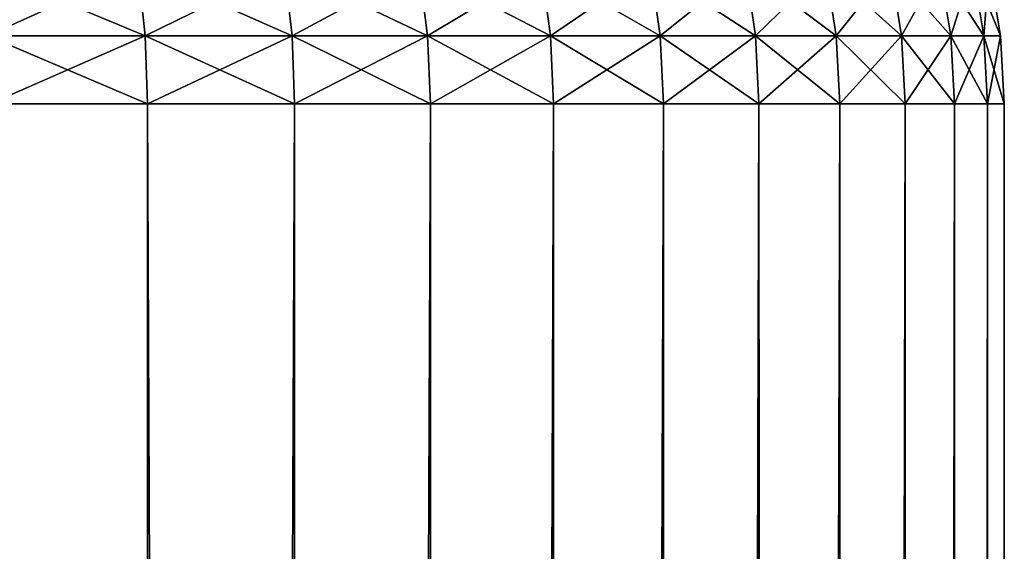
# Model space of a CAD drawing. Header units: metres. Extents: x -2 to 85, y -75 to 96.
# Tile 442 of 444: x 79.369 to 80.647, y 94.119 to 94.809. Entities that reach past the tile are written whole.
import ezdxf

# ---------------------------------------------------------------- set-up
doc = ezdxf.new("R2010")
doc.units = ezdxf.units.M
doc.layers.add('solid_20204500', color=7, linetype='CONTINUOUS')

msp = doc.modelspace()

# ---------------------------------------------------------------- linework, layer by layer
at = {"layer": 'solid_20204500'}
for points in [[(79.318817, 94.877052, -2.469093), (79.522194, 94.877052, -2.318672), (79.327171, 94.788498, -2.481461)], [(79.522194, 94.877052, 2.318672), (79.318817, 94.877052, 2.469093), (79.531578, 94.788498, 2.330287)], [(79.318817, 94.877052, 2.469093), (79.327171, 94.788498, 2.481461), (79.531578, 94.788498, 2.330287)], [(79.522194, 94.877052, -2.318672), (79.531578, 94.788498, -2.330287), (79.327171, 94.788498, -2.481461)], [(79.522194, 94.877052, -2.318672), (79.71209, 94.877052, -2.151546), (79.531578, 94.788498, -2.330287)], [(79.71209, 94.877052, 2.151546), (79.522194, 94.877052, 2.318672), (79.72242, 94.788498, 2.162323)], [(79.522194, 94.877052, 2.318672), (79.531578, 94.788498, 2.330287), (79.72242, 94.788498, 2.162323)], [(79.71209, 94.877052, -2.151546), (79.72242, 94.788498, -2.162323), (79.531578, 94.788498, -2.330287)], [(79.71209, 94.877052, -2.151546), (79.887123, 94.877052, -1.968917), (79.72242, 94.788498, -2.162323)], [(79.887123, 94.877052, 1.968917), (79.71209, 94.877052, 2.151546), (79.898331, 94.788498, 1.97878)], [(79.71209, 94.877052, 2.151546), (79.72242, 94.788498, 2.162323), (79.898331, 94.788498, 1.97878)], [(79.887123, 94.877052, -1.968917), (79.898331, 94.788498, -1.97878), (79.72242, 94.788498, -2.162323)], [(79.887123, 94.877052, -1.968917), (80.046043, 94.877052, -1.772103), (79.898331, 94.788498, -1.97878)], [(80.046043, 94.877052, 1.772103), (79.887123, 94.877052, 1.968917), (80.058044, 94.788498, 1.78098)], [(79.887123, 94.877052, 1.968917), (79.898331, 94.788498, 1.97878), (80.058044, 94.788498, 1.78098)], [(80.046043, 94.877052, -1.772103), (80.058044, 94.788498, -1.78098), (79.898331, 94.788498, -1.97878)], [(80.046043, 94.877052, -1.772103), (80.187691, 94.877052, -1.56252), (80.058044, 94.788498, -1.78098)], [(80.187691, 94.877052, 1.56252), (80.046043, 94.877052, 1.772103), (80.200409, 94.788498, 1.570347)], [(80.046043, 94.877052, 1.772103), (80.058044, 94.788498, 1.78098), (80.200409, 94.788498, 1.570347)], [(80.187691, 94.877052, -1.56252), (80.200409, 94.788498, -1.570347), (80.058044, 94.788498, -1.78098)], [(80.187691, 94.877052, -1.56252), (80.311066, 94.877052, -1.34168), (80.200409, 94.788498, -1.570347)], [(80.311066, 94.877052, 1.34168), (80.187691, 94.877052, 1.56252), (80.324394, 94.788498, 1.348401)], [(80.187691, 94.877052, 1.56252), (80.200409, 94.788498, 1.570347), (80.324394, 94.788498, 1.348401)], [(80.311066, 94.877052, -1.34168), (80.324394, 94.788498, -1.348401), (80.200409, 94.788498, -1.570347)], [(80.311066, 94.877052, -1.34168), (80.41526, 94.877052, -1.111172), (80.324394, 94.788498, -1.348401)], [(80.41526, 94.877052, 1.111173), (80.311066, 94.877052, 1.34168), (80.429108, 94.788498, 1.116739)], [(80.311066, 94.877052, 1.34168), (80.324394, 94.788498, 1.348401), (80.429108, 94.788498, 1.116739)], [(80.41526, 94.877052, -1.111172), (80.429108, 94.788498, -1.116739), (80.324394, 94.788498, -1.348401)], [(80.41526, 94.877052, -1.111172), (80.499535, 94.877052, -0.872659), (80.429108, 94.788498, -1.116739)], [(80.499535, 94.877052, 0.872659), (80.41526, 94.877052, 1.111173), (80.513802, 94.788498, 0.87703)], [(80.41526, 94.877052, 1.111173), (80.429108, 94.788498, 1.116739), (80.513802, 94.788498, 0.87703)], [(80.499535, 94.877052, -0.872659), (80.513802, 94.788498, -0.87703), (80.429108, 94.788498, -1.116739)], [(80.499535, 94.877052, -0.872659), (80.563271, 94.877052, -0.627858), (80.513802, 94.788498, -0.87703)], [(80.563271, 94.877052, 0.627858), (80.499535, 94.877052, 0.872659), (80.577866, 94.788498, 0.631003)], [(80.499535, 94.877052, 0.872659), (80.513802, 94.788498, 0.87703), (80.577866, 94.788498, 0.631003)], [(80.563271, 94.877052, -0.627858), (80.577866, 94.788498, -0.631003), (80.513802, 94.788498, -0.87703)], [(80.563271, 94.877052, -0.627858), (80.606026, 94.877052, -0.378534), (80.577866, 94.788498, -0.631003)], [(80.606026, 94.877052, 0.378534), (80.563271, 94.877052, 0.627858), (80.620834, 94.788498, 0.38043)], [(80.563271, 94.877052, 0.627858), (80.577866, 94.788498, 0.631003), (80.620834, 94.788498, 0.38043)], [(80.606026, 94.877052, -0.378534), (80.620834, 94.788498, -0.38043), (80.577866, 94.788498, -0.631003)], [(80.606026, 94.877052, -0.378534), (80.62748, 94.877052, -0.126482), (80.620834, 94.788498, -0.38043)], [(80.62748, 94.877052, 0.126482), (80.606026, 94.877052, 0.378534), (80.642387, 94.788498, 0.127115)], [(80.606026, 94.877052, 0.378534), (80.620834, 94.788498, 0.38043), (80.642387, 94.788498, 0.127115)], [(80.62748, 94.877052, -0.126482), (80.642387, 94.788498, -0.127115), (80.620834, 94.788498, -0.38043)], [(80.62748, 94.877052, -0.126482), (80.62748, 94.877052, 0.126482), (80.642387, 94.788498, -0.127115)], [(80.62748, 94.877052, 0.126482), (80.642387, 94.788498, 0.127115), (80.642387, 94.788498, -0.127115)], [(79.327171, 94.788498, 2.481461), (79.329926, 94.699997, 2.485529), (79.53466, 94.699997, 2.334107)], [(79.531578, 94.788498, 2.330287), (79.327171, 94.788498, 2.481461), (79.53466, 94.699997, 2.334107)], [(79.327171, 94.788498, -2.481461), (79.531578, 94.788498, -2.330287), (79.329926, 94.699997, -2.485529)], [(79.531578, 94.788498, -2.330287), (79.53466, 94.699997, -2.334107), (79.329926, 94.699997, -2.485529)], [(79.531578, 94.788498, 2.330287), (79.53466, 94.699997, 2.334107), (79.725815, 94.699997, 2.165868)], [(79.72242, 94.788498, 2.162323), (79.531578, 94.788498, 2.330287), (79.725815, 94.699997, 2.165868)], [(79.531578, 94.788498, -2.330287), (79.72242, 94.788498, -2.162323), (79.53466, 94.699997, -2.334107)], [(79.72242, 94.788498, -2.162323), (79.725815, 94.699997, -2.165868), (79.53466, 94.699997, -2.334107)], [(79.72242, 94.788498, 2.162323), (79.725815, 94.699997, 2.165868), (79.902016, 94.699997, 1.982024)], [(79.898331, 94.788498, 1.97878), (79.72242, 94.788498, 2.162323), (79.902016, 94.699997, 1.982024)], [(79.72242, 94.788498, -2.162323), (79.898331, 94.788498, -1.97878), (79.725815, 94.699997, -2.165868)], [(79.898331, 94.788498, -1.97878), (79.902016, 94.699997, -1.982024), (79.725815, 94.699997, -2.165868)], [(79.898331, 94.788498, 1.97878), (79.902016, 94.699997, 1.982024), (80.061989, 94.699997, 1.7839)], [(80.058044, 94.788498, 1.78098), (79.898331, 94.788498, 1.97878), (80.061989, 94.699997, 1.7839)], [(79.898331, 94.788498, -1.97878), (80.058044, 94.788498, -1.78098), (79.902016, 94.699997, -1.982024)], [(80.058044, 94.788498, -1.78098), (80.061989, 94.699997, -1.7839), (79.902016, 94.699997, -1.982024)], [(80.058044, 94.788498, 1.78098), (80.061989, 94.699997, 1.7839), (80.20459, 94.699997, 1.572922)], [(80.200409, 94.788498, 1.570347), (80.058044, 94.788498, 1.78098), (80.20459, 94.699997, 1.572922)], [(80.058044, 94.788498, -1.78098), (80.200409, 94.788498, -1.570347), (80.061989, 94.699997, -1.7839)], [(80.200409, 94.788498, -1.570347), (80.20459, 94.699997, -1.572922), (80.061989, 94.699997, -1.7839)], [(80.200409, 94.788498, 1.570347), (80.20459, 94.699997, 1.572922), (80.328781, 94.699997, 1.350611)], [(80.324394, 94.788498, 1.348401), (80.200409, 94.788498, 1.570347), (80.328781, 94.699997, 1.350611)], [(80.200409, 94.788498, -1.570347), (80.324394, 94.788498, -1.348401), (80.20459, 94.699997, -1.572922)], [(80.324394, 94.788498, -1.348401), (80.328781, 94.699997, -1.350611), (80.20459, 94.699997, -1.572922)], [(80.324394, 94.788498, 1.348401), (80.328781, 94.699997, 1.350611), (80.43367, 94.699997, 1.118569)], [(80.429108, 94.788498, 1.116739), (80.324394, 94.788498, 1.348401), (80.43367, 94.699997, 1.118569)], [(80.324394, 94.788498, -1.348401), (80.429108, 94.788498, -1.116739), (80.328781, 94.699997, -1.350611)], [(80.429108, 94.788498, -1.116739), (80.43367, 94.699997, -1.118569), (80.328781, 94.699997, -1.350611)], [(80.429108, 94.788498, 1.116739), (80.43367, 94.699997, 1.118569), (80.518501, 94.699997, 0.878468)], [(80.513802, 94.788498, 0.87703), (80.429108, 94.788498, 1.116739), (80.518501, 94.699997, 0.878468)], [(80.429108, 94.788498, -1.116739), (80.513802, 94.788498, -0.87703), (80.43367, 94.699997, -1.118569)], [(80.513802, 94.788498, -0.87703), (80.518501, 94.699997, -0.878468), (80.43367, 94.699997, -1.118569)], [(80.513802, 94.788498, 0.87703), (80.518501, 94.699997, 0.878468), (80.582664, 94.699997, 0.632038)], [(80.577866, 94.788498, 0.631003), (80.513802, 94.788498, 0.87703), (80.582664, 94.699997, 0.632038)], [(80.513802, 94.788498, -0.87703), (80.577866, 94.788498, -0.631003), (80.518501, 94.699997, -0.878468)], [(80.577866, 94.788498, -0.631003), (80.582664, 94.699997, -0.632038), (80.518501, 94.699997, -0.878468)], [(80.577866, 94.788498, 0.631003), (80.582664, 94.699997, 0.632038), (80.625702, 94.699997, 0.381053)], [(80.620834, 94.788498, 0.38043), (80.577866, 94.788498, 0.631003), (80.625702, 94.699997, 0.381053)], [(80.577866, 94.788498, -0.631003), (80.620834, 94.788498, -0.38043), (80.582664, 94.699997, -0.632038)], [(80.620834, 94.788498, -0.38043), (80.625702, 94.699997, -0.381053), (80.582664, 94.699997, -0.632038)], [(80.620834, 94.788498, 0.38043), (80.625702, 94.699997, 0.381053), (80.647293, 94.699997, 0.127324)], [(80.642387, 94.788498, 0.127115), (80.620834, 94.788498, 0.38043), (80.647293, 94.699997, 0.127324)], [(80.620834, 94.788498, -0.38043), (80.642387, 94.788498, -0.127115), (80.625702, 94.699997, -0.381053)], [(80.642387, 94.788498, -0.127115), (80.647293, 94.699997, -0.127324), (80.625702, 94.699997, -0.381053)], [(80.642387, 94.788498, 0.127115), (80.647293, 94.699997, 0.127324), (80.647293, 94.699997, -0.127324)], [(80.642387, 94.788498, -0.127115), (80.642387, 94.788498, 0.127115), (80.647293, 94.699997, -0.127324)], [(79.329926, 94.699997, 2.485529), (79.328575, 51.368114, 2.486441), (79.533951, 51.383732, 2.334679)], [(79.329926, 94.699997, -2.485529), (79.533958, 51.383732, -2.334676), (79.328583, 51.368114, -2.486437)], [(79.53466, 94.699997, 2.334107), (79.329926, 94.699997, 2.485529), (79.533951, 51.383732, 2.334679)], [(79.329926, 94.699997, -2.485529), (79.53466, 94.699997, -2.334107), (79.533958, 51.383732, -2.334676)], [(79.53466, 94.699997, 2.334107), (79.533951, 51.383732, 2.334679), (79.72583, 51.399963, 2.165852)], [(79.725815, 94.699997, -2.165868), (79.72583, 51.399963, -2.165852), (79.533958, 51.383732, -2.334676)], [(79.53466, 94.699997, -2.334107), (79.725815, 94.699997, -2.165868), (79.533958, 51.383732, -2.334676)], [(79.725815, 94.699997, 2.165868), (79.53466, 94.699997, 2.334107), (79.72583, 51.399963, 2.165852)], [(79.902016, 94.699997, 1.982024), (79.725815, 94.699997, 2.165868), (79.72583, 51.399963, 2.165852)], [(79.725815, 94.699997, -2.165868), (79.902016, 94.699997, -1.982024), (79.72583, 51.399963, -2.165852)], [(79.902016, 94.699997, 1.982024), (79.72583, 51.399963, 2.165852), (79.902374, 51.416325, 1.981615)], [(79.902016, 94.699997, -1.982024), (79.902382, 51.416325, -1.98161), (79.72583, 51.399963, -2.165852)], [(80.061989, 94.699997, 1.7839), (79.902016, 94.699997, 1.982024), (79.902374, 51.416325, 1.981615)], [(79.902016, 94.699997, -1.982024), (80.061989, 94.699997, -1.7839), (79.902382, 51.416325, -1.98161)], [(80.061989, 94.699997, 1.7839), (79.902374, 51.416325, 1.981615), (80.062798, 51.432266, 1.782807)], [(80.061989, 94.699997, -1.7839), (80.062805, 51.432266, -1.782804), (79.902382, 51.416325, -1.98161)], [(80.20459, 94.699997, 1.572922), (80.061989, 94.699997, 1.7839), (80.062798, 51.432266, 1.782807)], [(80.061989, 94.699997, -1.7839), (80.20459, 94.699997, -1.572922), (80.062805, 51.432266, -1.782804)], [(80.20459, 94.699997, 1.572922), (80.062798, 51.432266, 1.782807), (80.205696, 51.447403, 1.571118)], [(80.20459, 94.699997, -1.572922), (80.205696, 51.447403, -1.571116), (80.062805, 51.432266, -1.782804)], [(80.328781, 94.699997, 1.350611), (80.20459, 94.699997, 1.572922), (80.205696, 51.447403, 1.571118)], [(80.20459, 94.699997, -1.572922), (80.328781, 94.699997, -1.350611), (80.205696, 51.447403, -1.571116)], [(80.328781, 94.699997, 1.350611), (80.205696, 51.447403, 1.571118), (80.329735, 51.461281, 1.348716)], [(80.328781, 94.699997, -1.350611), (80.329735, 51.461285, -1.348707), (80.205696, 51.447403, -1.571116)], [(80.43367, 94.699997, 1.118569), (80.328781, 94.699997, 1.350611), (80.329735, 51.461281, 1.348716)], [(80.328781, 94.699997, -1.350611), (80.43367, 94.699997, -1.118569), (80.329735, 51.461285, -1.348707)], [(80.43367, 94.699997, 1.118569), (80.329735, 51.461281, 1.348716), (80.434532, 51.473454, 1.116416)], [(80.43367, 94.699997, -1.118569), (80.434547, 51.473457, -1.116381), (80.329735, 51.461285, -1.348707)], [(80.518501, 94.699997, 0.878468), (80.43367, 94.699997, 1.118569), (80.434532, 51.473454, 1.116416)], [(80.43367, 94.699997, -1.118569), (80.518501, 94.699997, -0.878468), (80.434547, 51.473457, -1.116381)], [(80.518501, 94.699997, 0.878468), (80.434532, 51.473454, 1.116416), (80.519188, 51.483646, 0.876226)], [(80.518501, 94.699997, -0.878468), (80.519203, 51.48365, -0.876165), (80.434547, 51.473457, -1.116381)], [(80.582664, 94.699997, 0.632038), (80.518501, 94.699997, 0.878468), (80.519188, 51.483646, 0.876226)], [(80.518501, 94.699997, -0.878468), (80.582664, 94.699997, -0.632038), (80.519203, 51.48365, -0.876165)], [(80.582664, 94.699997, 0.632038), (80.519188, 51.483646, 0.876226), (80.583, 51.49155, 0.630473)], [(80.582664, 94.699997, -0.632038), (80.583015, 51.49155, -0.630409), (80.519203, 51.48365, -0.876165)], [(80.625702, 94.699997, 0.381053), (80.582664, 94.699997, 0.632038), (80.583, 51.49155, 0.630473)], [(80.582664, 94.699997, -0.632038), (80.625702, 94.699997, -0.381053), (80.583015, 51.49155, -0.630409)], [(80.625702, 94.699997, 0.381053), (80.583, 51.49155, 0.630473), (80.625847, 51.496918, 0.379892)], [(80.625702, 94.699997, -0.381053), (80.625862, 51.496918, -0.379794), (80.583015, 51.49155, -0.630409)], [(80.647293, 94.699997, 0.127324), (80.625702, 94.699997, 0.381053), (80.625847, 51.496918, 0.379892)], [(80.625702, 94.699997, -0.381053), (80.647293, 94.699997, -0.127324), (80.625862, 51.496918, -0.379794)], [(80.647293, 94.699997, 0.127324), (80.625847, 51.496918, 0.379892), (80.647324, 51.499657, 0.126739)], [(80.647293, 94.699997, -0.127324), (80.647324, 51.499657, -0.126607), (80.625862, 51.496918, -0.379794)], [(80.647293, 94.699997, 0.127324), (80.647324, 51.499657, 0.126739), (80.647324, 51.499657, -0.126607)], [(80.647293, 94.699997, -0.127324), (80.647293, 94.699997, 0.127324), (80.647324, 51.499657, -0.126607)]]:
    msp.add_3dface(points, dxfattribs=at)

doc.saveas('drawing.dxf')
